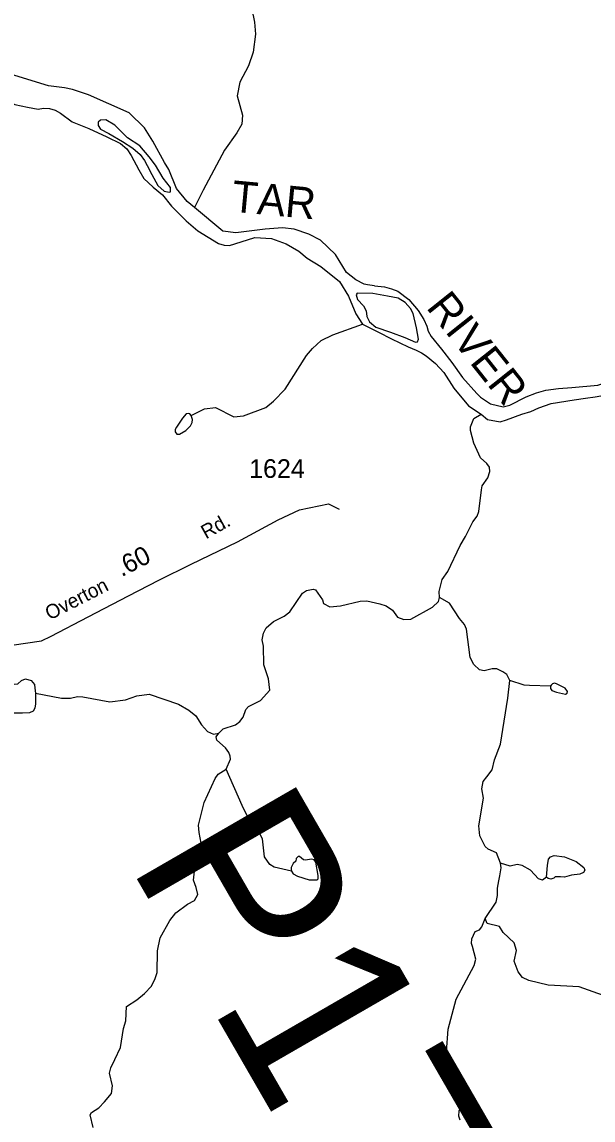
# Model space of a CAD drawing. Extents: x 2056842 to 2160602, y 826753 to 1016856.
# Drawn here: x 2132676 to 2136499, y 880850 to 888199 of the extents above; entities that cross this region are included whole.
import ezdxf

# ---------------------------------------------------------------- set-up
doc = ezdxf.new("R2010")
doc.units = 0
for name, color, linetype in [('Exist Hydrographic Misc Water Feature', 7, 'Continuous'), ('Exist Hydrographic River Shore', 7, 'Continuous'), ('Exist Hydrographic River Shore Label', 7, 'Continuous'), ('Exist Road Secondary Mileage Hundredths English Label', 7, 'Continuous'), ('Exist Road Secondary Structure Pipe Number Label', 7, 'Continuous'), ('Exist Road Secondary Type 20 Attributed', 7, 'Continuous'), ('Exist Road Secondary Type 51 Label', 7, 'Continuous'), ('Exist Road Secondary Type 51 Number Label', 7, 'Continuous')]:
    doc.layers.add(name, color=color, linetype=linetype)

msp = doc.modelspace()

# ---------------------------------------------------------------- linework, layer by layer
at = {"layer": 'Exist Hydrographic Misc Water Feature'}
msp.add_line((2135749.3, 885573.2), (2135793.6, 885539), dxfattribs=at)
for points in [[(2134260.4, 888681.7), (2134298.2, 888658.5), (2134303.4, 888631.5), (2134288.9, 888553.8), (2134276.4, 888524.4), (2134228.7, 888442.3), (2134215.1, 888362.3), (2134214.1, 888283.3), (2134232.3, 888197.7), (2134238.7, 888117.7), (2134223.5, 887997.6), (2134191.7, 887905.5), (2134134.1, 887795.2), (2134116.7, 887705.1), (2134153.2, 887575.3), (2134147.4, 887515.3), (2134115.6, 887457.2), (2134032.2, 887341), (2133889.5, 887072.3), (2133830.6, 886956.8)], [(2133809.9, 885564.2), (2133897.2, 885610.6), (2133971.3, 885618.2), (2134095.6, 885556.6), (2134158.4, 885561.6), (2134309, 885618.2), (2134359.5, 885660.5), (2134437.2, 885740.9), (2134580.1, 885965.6), (2134621.9, 886013.8), (2134679.7, 886065.9), (2134757.5, 886104.3), (2134957, 886177.3)], [(2133809.9, 885564.2), (2133800.5, 885575.5), (2133787.9, 885579.2), (2133776.6, 885575.5), (2133751.5, 885546.6), (2133711.3, 885487.5), (2133701.3, 885471.2), (2133701.3, 885454.9), (2133712.6, 885441), (2133730.2, 885439.8), (2133772.9, 885463.6), (2133804.3, 885495.1), (2133815.6, 885518.9), (2133816.8, 885539), (2133809.9, 885564.2)], [(2135470.8, 884347.7), (2135469, 884387.7), (2135490.3, 884467.8), (2135526.2, 884521.9), (2135609.5, 884694.3), (2135645.1, 884754.4), (2135694.8, 884852.6), (2135722.6, 884890.8), (2135734.3, 884922.8), (2135752, 885066.8), (2135757.7, 885094.9), (2135795.4, 885147), (2135809.2, 885191.1), (2135805.1, 885219.1), (2135788.9, 885243), (2135745, 885282.7), (2135702.3, 885380.5), (2135678.1, 885464.4), (2135677.9, 885488.4), (2135701.7, 885544.6), (2135749.3, 885573.2)], [(2133993.2, 883439.4), (2134023.2, 883467.5), (2134106.8, 883493.9), (2134134.9, 883518), (2134156.7, 883546.2), (2134174.5, 883596.2), (2134192.3, 883616.3), (2134272.1, 883656.6), (2134335.9, 883726.9), (2134325.6, 883802.8), (2134295.1, 883896.7), (2134292.6, 884020.6), (2134284.4, 884064.6), (2134294.2, 884108.6), (2134312.1, 884144.7), (2134359.9, 884186.9), (2134431.6, 884221.2), (2134469.6, 884251.3), (2134555.1, 884375.7), (2134580.9, 884393.8), (2134626.8, 884402), (2134641, 884398), (2134689.2, 884330.3), (2134695.3, 884306.4), (2134737.4, 884284.5), (2134809.3, 884290.8), (2134941.2, 884321.5), (2134985.1, 884323.6), (2135071.2, 884303.9), (2135113.4, 884290.2), (2135157.3, 884262.3), (2135189.7, 884214.5), (2135231.7, 884200.7), (2135279.7, 884202.9), (2135425.3, 884281.6), (2135465.1, 884319.7), (2135470.8, 884347.7)], [(2135942.7, 883791.4), (2135921.3, 883831.6), (2135896.2, 883850.4), (2135854.9, 883869.5), (2135822.9, 883869.3), (2135771.2, 883855.2), (2135739.2, 883863), (2135700.9, 883898.8), (2135676.7, 883944.8), (2135651.9, 884134.6), (2135639.6, 884166.4), (2135605.6, 884206.3), (2135539.1, 884308), (2135470.8, 884347.7)], [(2132767.1, 883707.2), (2132765.8, 883635.6), (2132762, 883605.4), (2132750.7, 883586.6), (2132726.9, 883574), (2132679.2, 883572.8), (2132606.3, 883572.8), (2132529.7, 883570.2), (2132503.4, 883576.5), (2132472, 883609.2), (2132463.2, 883655.7), (2132479.5, 883734.8), (2132507.1, 883772.5), (2132539.8, 883783.8), (2132587.5, 883781.3), (2132626.4, 883766.2), (2132647.8, 883768.8), (2132672.9, 883791.4), (2132700.5, 883802.7), (2132738.2, 883791.4), (2132759.5, 883765), (2132763.3, 883739.9), (2132767.1, 883707.2)], [(2135878.7, 882569.8), (2135852.4, 882637.8), (2135798.3, 882661.5), (2135776.2, 882679.4), (2135741.9, 882751.3), (2135735.6, 882819.1), (2135764.9, 883003.3), (2135754.6, 883067.3), (2135764.5, 883115.2), (2135788.1, 883147.3), (2135823.9, 883193.5), (2135839.7, 883261.5), (2135879.1, 883365.7), (2135927.9, 883673.9), (2135942.7, 883791.4)], [(2136213.9, 883753.1), (2136073.5, 883758.5), (2136037.4, 883760.3), (2135942.7, 883791.4)], [(2136213.9, 883753.1), (2136213.9, 883738.6), (2136223.9, 883724.8), (2136254.1, 883712.2), (2136314.3, 883699.7), (2136325.7, 883705.9), (2136329.4, 883718.5), (2136311.8, 883741.1), (2136255.3, 883770), (2136241.5, 883773.8), (2136229, 883768.8), (2136218.9, 883761.2), (2136213.9, 883753.1)], [(2132767.1, 883707.2), (2132940.5, 883672.8), (2133000.4, 883673), (2133048.4, 883683.2), (2133084.4, 883681.4), (2133264.5, 883648.2), (2133368.4, 883662.6), (2133446.2, 883689), (2133528.2, 883699.3), (2133724.4, 883632.2), (2133792.7, 883592.5), (2133840.7, 883554.7), (2133878.8, 883494.9), (2133919.2, 883451.1), (2133959.4, 883431.2), (2133993.2, 883439.4)], [(2134042.4, 883197.7), (2134072, 883265.8), (2134069.9, 883285.7), (2134061.9, 883309.7), (2134037.7, 883339.7), (2133981.3, 883391.3), (2133975.4, 883415.3), (2133993.2, 883439.4)], [(2133298.9, 881254.7), (2133336.7, 881334.9), (2133355.9, 881462.9), (2133371.9, 881513.1), (2133375.4, 881609), (2133445.1, 881653.3), (2133497, 881697.5), (2133542.7, 881745.7), (2133568.4, 881797.9), (2133580.5, 881837.9), (2133583.7, 881981.8), (2133601.4, 882069.9), (2133667, 882184.2), (2133706.6, 882236.4), (2133784.5, 882294.7), (2133832.1, 882318.9), (2133854, 882359), (2133841.9, 882406.9), (2133823.7, 882454.9), (2133831.4, 882514.8), (2133885, 882615), (2133882.7, 882667.1), (2133862.2, 882775), (2133857.9, 882822.9), (2133895.4, 882975.1), (2133968.6, 883135.3), (2133990.4, 883163.4), (2134042.4, 883197.7)], [(2134479.8, 882514.9), (2134365.2, 882543.1), (2134335.3, 882559), (2134300.8, 882610.9), (2134286.5, 882730.9), (2134266.2, 882768.8), (2134223.9, 882804.6), (2134149.5, 882954.2), (2134042.4, 883197.7)], [(2134479.8, 882514.9), (2134491.1, 882498.5), (2134521.2, 882480.9), (2134599.1, 882458.3), (2134651.8, 882457.1), (2134659.4, 882464.6), (2134659.4, 882486), (2134643, 882576.4), (2134633, 882591.5), (2134614.2, 882596.5), (2134574, 882589), (2134560.2, 882591.5), (2134533.8, 882612.9), (2134525, 882612.9), (2134512.5, 882600.3), (2134508.7, 882582.7), (2134492.4, 882566.4), (2134477.3, 882540), (2134477.3, 882528.7), (2134479.8, 882514.9)], [(2135776.4, 882197.4), (2135849.8, 882307.6), (2135859.8, 882352.8), (2135859.8, 882400.5), (2135869, 882449.8), (2135876.1, 882483.5), (2135884.8, 882537.9), (2135878.7, 882569.8)], [(2136188.8, 882475.9), (2136161.2, 882455.1), (2136135.2, 882465), (2136080.9, 882522.7), (2136024.7, 882552.5), (2135990.6, 882560.4), (2135944.7, 882548.2), (2135878.7, 882569.8)], [(2136188.8, 882475.9), (2136193.8, 882553.8), (2136200.1, 882595.3), (2136213.9, 882610.4), (2136239, 882619.2), (2136309.3, 882611.6), (2136385.9, 882580.2), (2136437.4, 882540), (2136444.9, 882521.2), (2136436.2, 882506.1), (2136409.8, 882496), (2136355.8, 882488.5), (2136308.1, 882475.9), (2136281.7, 882477.2), (2136245.3, 882477.2), (2136236.5, 882468.4), (2136216.4, 882462.1), (2136198.8, 882467.1), (2136188.8, 882475.9)], [(2135610.1, 880849), (2135600.2, 880874.9), (2135603.9, 880910.9), (2135661.7, 880981.2), (2135669.3, 881019.2), (2135655.4, 881065.1), (2135621.1, 881109), (2135593.3, 881122.8), (2135578.9, 881142.7), (2135544.4, 881262.7), (2135518.4, 881306.5), (2135529.7, 881458.5), (2135582.6, 881658.8), (2135703.6, 881883.2), (2135713.6, 881927.2), (2135693.1, 882011.1), (2135685.1, 882031.1), (2135687, 882063.1), (2135710.7, 882111.2), (2135738.6, 882123.3), (2135754.6, 882143.4), (2135776.4, 882197.4)], [(2136662.2, 881650.5), (2136406.1, 881740.4), (2136198.2, 881751.4), (2136070.2, 881782.8), (2136028, 881802.7), (2135997.8, 881840.5), (2135971.6, 881912.4), (2135987.2, 881984.4), (2135971, 882036.4), (2135898.6, 882104), (2135872.7, 882146), (2135790.3, 882165.5), (2135776.4, 882197.4)], [(2133152.9, 880800.2), (2133132.6, 880884.1), (2133142.5, 880900.2), (2133190.5, 880932.4), (2133228.2, 880970.5), (2133276, 881026.7), (2133281.7, 881078.8), (2133261.4, 881162.6), (2133271.2, 881198.6), (2133298.9, 881254.7)]]:
    msp.add_lwpolyline(points, dxfattribs=at)
at = {"layer": 'Exist Hydrographic River Shore'}
for p, q in [((2133013.2, 887529.9), (2133123.7, 887484.7)), ((2134957, 886177.3), (2135063.7, 886121.7)), ((2135499.4, 885853.4), (2135566.8, 885747.9)), ((2136218.9, 885644.8), (2136373.1, 885669.5))]:
    msp.add_line(p, q, dxfattribs=at)
for points in [[(2133015.4, 887747), (2132960.4, 887758.4), (2132854.4, 887770.9), (2132599.9, 887848.3), (2132481.9, 887897.7), (2132441.8, 887897.5), (2132368.1, 887871.2)], [(2132418.1, 887682.6), (2132452.4, 887722), (2132462.8, 887724.1), (2132510.6, 887707.5), (2132628, 887647.2), (2132713.1, 887629), (2132784.8, 887615), (2132821.2, 887621.2), (2132860.6, 887620.2), (2132898, 887607.7), (2132933.4, 887589), (2133013.2, 887529.9)], [(2133122.4, 887711.7), (2133015.4, 887747)], [(2133658.6, 887210.8), (2133629.7, 887258.5), (2133553.1, 887401.8), (2133496.6, 887489.7), (2133393.5, 887591.1), (2133122.4, 887711.7)], [(2133123.7, 887484.7), (2133244.2, 887430.7), (2133335.9, 887385.4), (2133377.3, 887350.3), (2133407.5, 887304.8), (2133457.7, 887209.3), (2133491.6, 887150.2), (2133554.4, 887093.7)], [(2133515.4, 887238.4), (2133545.6, 887178.1), (2133585.8, 887105.3), (2133628.5, 887066.3), (2133661.1, 887058.8), (2133669.9, 887062.5), (2133671.2, 887091.4), (2133622.2, 887154.3), (2133569.4, 887239.7), (2133528, 887296.2), (2133465.2, 887370.4), (2133383.6, 887423.1), (2133298.2, 887507.3), (2133236.7, 887543.7), (2133202.8, 887542.5), (2133186.5, 887527.4), (2133186.5, 887506), (2133202.8, 887480.9), (2133258, 887452), (2133348.4, 887399.3), (2133417.5, 887354), (2133467.7, 887311.3), (2133496.6, 887272.4), (2133515.4, 887238.4)], [(2133781.7, 886998.2), (2133711.3, 887084.9), (2133658.6, 887210.8)], [(2133554.4, 887093.7), (2133617.2, 887040.9), (2133676.2, 886965.5)], [(2133676.2, 886965.5), (2133775.4, 886868.8), (2133853.2, 886801), (2133991, 886716.9), (2134028.9, 886705), (2134065, 886703.1), (2134144.5, 886727.3), (2134235, 886756.2), (2134346.7, 886748.7)], [(2133830.6, 886956.8), (2133781.7, 886998.2)], [(2134497.4, 886811.5), (2134419.5, 886820.3), (2134304, 886811.5), (2134106.9, 886787.6), (2134021.5, 886797.7), (2133830.6, 886956.8)], [(2136357, 885751.4), (2136531.6, 885769), (2136648.4, 885805.4), (2136691.1, 885835.5), (2136721.2, 885877), (2136730, 885909.7), (2136696.1, 885994.6), (2136630.8, 886194.4), (2136624.5, 886249.7), (2136659.7, 886323.8), (2136699.8, 886380.3), (2136791.5, 886472), (2136858.1, 886553.7), (2136934.7, 886619), (2137012.5, 886676.8), (2137076.5, 886712), (2137190.8, 886754.7), (2137318.9, 886786.1), (2137477.1, 886846.4)], [(2134346.7, 886748.7), (2134445.9, 886714.8), (2134528.8, 886664.5), (2134585.2, 886617.4)], [(2134674.4, 886737.8), (2134596.5, 886779.4), (2134497.4, 886811.5)], [(2135036.1, 886433.3), (2134988.4, 886438.4), (2134967, 886444.6), (2134911.8, 886473.5), (2134849, 886521.3), (2134774.9, 886643.2), (2134674.4, 886737.8)], [(2134585.2, 886617.4), (2134677.5, 886561.9), (2134802, 886462.4), (2134861.5, 886364.2), (2134910.5, 886246.1), (2134957, 886177.3)], [(2136373.1, 885669.5), (2136448.9, 885681.8), (2136514, 885689.8), (2136601.9, 885704.9), (2136648.4, 885726.2), (2136709.9, 885769), (2136784, 885854.4), (2136797.8, 885888.3), (2136802.8, 885951.1), (2136759.4, 886039.1), (2136716.2, 886127.8), (2136704.9, 886196.9), (2136706.1, 886259.7), (2136720.2, 886316.8), (2136728.2, 886332.9), (2136789.9, 886379.2), (2136917.1, 886521.7), (2137020.8, 886600.2), (2137060.8, 886614.2)], [(2135317.3, 886151.9), (2135296, 886247.4), (2135277.2, 886281.3), (2135242, 886321.5), (2135195.5, 886349.2), (2135124, 886363), (2135026, 886381.8), (2134920.6, 886383.1), (2134914.3, 886373), (2134923.1, 886340.4), (2134963.2, 886298.9), (2134980.8, 886265), (2134985.8, 886228.5), (2135002.2, 886192.1), (2135044.9, 886155.7), (2135142.8, 886123), (2135239.5, 886086.6), (2135309.8, 886055.2), (2135324.9, 886057.7), (2135329.9, 886075.3), (2135317.3, 886151.9)], [(2135036.1, 886433.3), (2135102.6, 886425.8), (2135150.3, 886412), (2135192, 886398)], [(2135192, 886398), (2135265.9, 886341.6), (2135328.6, 886267.5), (2135367.6, 886207.2), (2135386.4, 886162), (2135395.2, 886129.5), (2135415.3, 886094.4)], [(2135063.7, 886121.7), (2135150.3, 886079), (2135262.1, 886024)], [(2135415.3, 886094.4), (2135484.4, 886008.9), (2135553.4, 885920)], [(2135262.1, 886024), (2135316.1, 886002.6), (2135351.2, 885985.1)], [(2135351.2, 885985.1), (2135381.8, 885965.1), (2135445.4, 885912.4), (2135499.4, 885853.4)], [(2135553.4, 885920), (2135626.2, 885818.2)], [(2135626.2, 885818.2), (2135721.7, 885711.4)], [(2135566.8, 885747.9), (2135665.2, 885629.7), (2135749.3, 885573.2)], [(2136051.9, 885688.8), (2136119.7, 885716.4), (2136183.8, 885733.8)], [(2136183.8, 885733.8), (2136267.9, 885746.3), (2136357, 885751.4)], [(2135721.7, 885711.4), (2135745.5, 885687.5)], [(2135745.5, 885687.5), (2135813.3, 885642.3), (2135897.5, 885622.2), (2135942.7, 885633.5), (2136051.9, 885688.8)], [(2136083.3, 885592.1), (2136136, 885615.9), (2136218.9, 885644.8)], [(2135793.6, 885539), (2135877.4, 885521.7), (2135920.1, 885535.5), (2136021.8, 885574.5), (2136083.3, 885592.1)]]:
    msp.add_lwpolyline(points, dxfattribs=at)
at = {"layer": 'Exist Road Secondary Type 20 Attributed'}
msp.add_lwpolyline([(2131875, 883795.8), (2132101.6, 883905.7), (2132192.8, 883924.7), (2132337.2, 883979.8), (2132608.9, 884027.4), (2132806.6, 884057.8), (2132872.1, 884087.3), (2133119.2, 884218.5), (2133389, 884357.3), (2133591.4, 884462.8), (2133808, 884569.3), (2134119.6, 884719.5), (2134390.4, 884866.9), (2134534.8, 884933.4), (2134728.6, 884973.4), (2134800.8, 884939.1)], dxfattribs=at)

# ---------------------------------------------------------------- texts
at = {"layer": 'Exist Hydrographic River Shore Label'}
for s, rotation, p in [('TAR', 354.65695, (2134074.1, 886929.8)), ('RIVER', 308.52005, (2135377, 886287.3))]:
    msp.add_text(s, height=210, rotation=rotation, dxfattribs=at).set_placement(p)
at = {"layer": 'Exist Road Secondary Mileage Hundredths English Label'}
msp.add_text('.60', height=125, rotation=27.04995, dxfattribs=at).set_placement((2133343, 884482.4))
at = {"layer": 'Exist Road Secondary Structure Pipe Number Label'}
msp.add_text('P17', height=1230.31, rotation=300, dxfattribs=at).set_placement((2133377.9, 882579.2))
at = {"layer": 'Exist Road Secondary Type 51 Label'}
for s, rotation, p in [('Rd.', 29.10854, (2133908.1, 884735.4)), ('Overton', 27.04993, (2132861.6, 884192.6))]:
    msp.add_text(s, height=95, rotation=rotation, dxfattribs=at).set_placement(p)
at = {"layer": 'Exist Road Secondary Type 51 Number Label'}
msp.add_text('1624', height=125, dxfattribs=at).set_placement((2134197.3, 885147.3))

doc.saveas('drawing.dxf')
